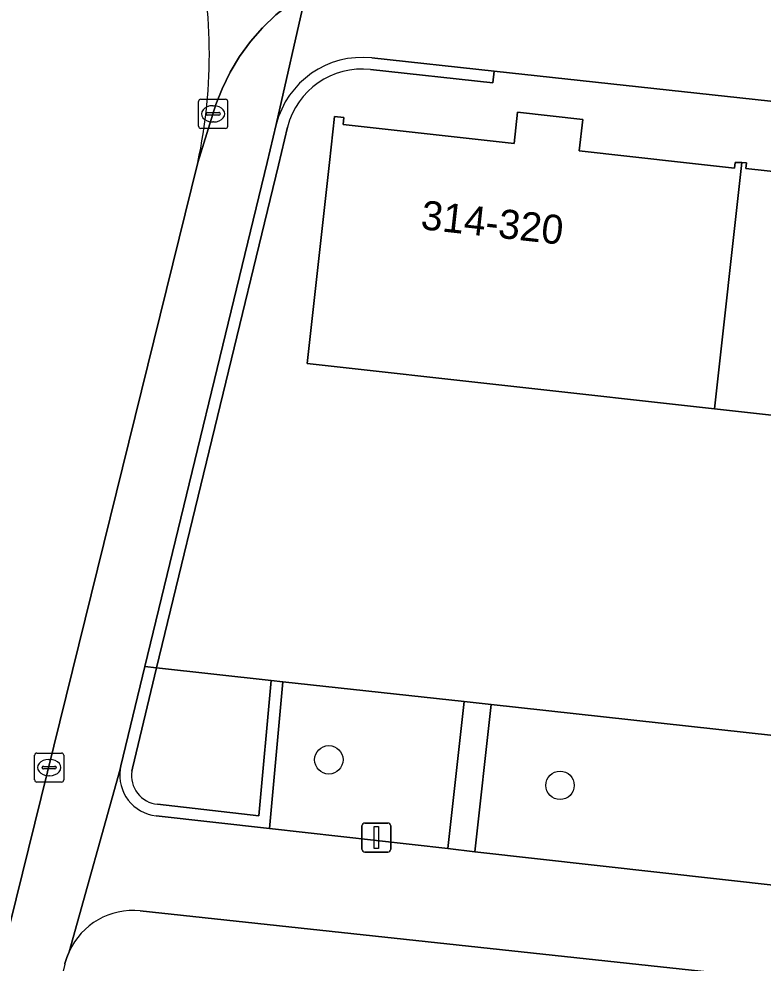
# Model space of a CAD drawing. Extents: x 162026 to 163502, y 387295 to 388169.
# Drawn here: x 162526.38 to 162552, y 387972.44 to 388004.94 of the extents above; entities that cross this region are included whole.
import ezdxf

# ---------------------------------------------------------------- set-up
doc = ezdxf.new("R2010")
doc.units = 0
for name, color, linetype in [('IMGEO_Boom', 7, 'Continuous'), ('IMGEO_Erf', 7, 'Continuous'), ('IMGEO_Groenvoorziening', 7, 'Continuous'), ('IMGEO_Haag', 7, 'Continuous'), ('IMGEO_Kolk', 7, 'Continuous'), ('IMGEO_Lichtmast', 7, 'Continuous'), ('IMGEO_Pand', 7, 'Continuous'), ('IMGEO_Pand_nummerreeks', 7, 'Continuous'), ('IMGEO_Parkeervlak_open', 7, 'Continuous'), ('IMGEO_Rijbaan_lokaal_open', 7, 'Continuous'), ('IMGEO_Voetpad_open', 7, 'Continuous')]:
    doc.layers.add(name, color=color, linetype=linetype)

msp = doc.modelspace()

# ---------------------------------------------------------------- linework, layer by layer
at = {"layer": 'IMGEO_Boom'}
for centre in [(162537.051, 387979.44), (162545.01, 387978.56)]:
    msp.add_circle(centre, 0.489, dxfattribs=at)
at = {"layer": 'IMGEO_Erf'}
for points in [[(162582.498, 387998.786), (162582.457, 387998.791), (162571.7, 388000), (162542.74, 388003.14), (162542.697, 388002.742), (162538.484, 388003.199)], [(162563.851, 387990.017), (162550.327, 387991.519), (162536.306, 387993.076), (162537.075, 388000), (162537.25, 388001.576), (162537.566, 388001.541), (162537.539, 388001.301), (162543.425, 388000.647), (162543.545, 388001.727), (162545.788, 388001.478), (162545.668, 388000.398), (162549.254, 388000), (162551.019, 387999.804), (162551.042, 388000), (162551.269, 388000), (162551.422, 387999.983), (162551.402, 387999.796), (162557.055, 387999.168)], [(162535.629, 388001.214), (162535.313, 387999.906), (162531.123, 387982.604), (162535.067, 387982.171), (162535.465, 387982.127), (162541.713, 387981.441), (162542.64, 387981.338), (162555.282, 387979.95), (162556.905, 387979.771), (162568.996, 387978.443), (162569.947, 387978.338), (162575.922, 387977.682), (162576.36, 387977.634), (162576.757, 387977.59), (162578.397, 387977.41), (162582.201, 387991.663), (162582.585, 387991.551)], [(162575.441, 387969.416), (162530.562, 387974.242)], [(162528.11, 387972.835), (162528.03, 387972.634), (162527.968, 387972.428), (162527.962, 387972.402), (162523.492, 387953.657), (162523.723, 387953.585), (162523.645, 387953.185), (162526.732, 387952.585), (162526.751, 387952.84), (162527.788, 387952.725), (162528.102, 387952.69), (162534.379, 387951.993), (162535.271, 387951.895), (162547.846, 387950.499), (162549.343, 387950.332), (162561.291, 387949.005), (162562.78, 387948.84), (162568.789, 387948.173), (162568.888, 387948.162), (162568.987, 387948.151), (162571.491, 387947.873), (162571.759, 387947.843), (162576.605, 387967.751)]]:
    msp.add_lwpolyline(points, dxfattribs=at)
for centre, radius, start, end in [((162538.199, 388000.564), 2.651, 83.8192, 165.8004), ((162530.309, 387971.842), 2.413, 83.987, 155.7089)]:
    msp.add_arc(centre, radius, start, end, dxfattribs=at)
at = {"layer": 'IMGEO_Groenvoorziening'}
for points in [[(162538.484, 388003.199), (162542.697, 388002.742), (162542.74, 388003.14), (162538.527, 388003.597)], [(162535.241, 388001.31), (162534.924, 388000), (162530.722, 387982.648), (162531.123, 387982.604), (162535.313, 387999.906), (162535.629, 388001.214)], [(162531.123, 387982.604), (162530.722, 387982.648), (162529.896, 387979.237), (162529.872, 387979.114)], [(162535.067, 387982.171), (162531.123, 387982.604), (162530.287, 387979.152), (162530.266, 387979.047)], [(162530.266, 387979.047), (162530.287, 387979.152), (162531.123, 387982.604)], [(162531.104, 387977.511), (162535.007, 387977.072), (162535.465, 387982.127), (162535.067, 387982.171), (162534.646, 387977.515), (162531.149, 387977.908)], [(162531.149, 387977.908), (162534.646, 387977.515), (162535.067, 387982.171)]]:
    msp.add_lwpolyline(points, dxfattribs=at)
for points in [[(162541.713, 387981.441), (162535.465, 387982.127), (162535.007, 387977.072), (162541.144, 387976.382)], [(162542.071, 387976.278), (162554.709, 387974.857), (162555.282, 387979.95), (162542.64, 387981.338)]]:
    msp.add_lwpolyline(points, close=True, dxfattribs=at)
for centre, radius, start, end in [((162538.2, 388000.562), 3.052, 83.8549, 165.8196), ((162538.199, 388000.564), 2.651, 83.8192, 165.8004), ((162531.261, 387978.907), 1.404, 171.503, 263.5858), ((162531.262, 387978.907), 1.005, 172.0035, 263.5652), ((162531.262, 387978.907), 1.005, 172.0035, 263.5652)]:
    msp.add_arc(centre, radius, start, end, dxfattribs=at)
at = {"layer": 'IMGEO_Haag'}
for points in [[(162538.484, 388003.199), (162542.697, 388002.742), (162542.74, 388003.14), (162538.527, 388003.597)], [(162535.241, 388001.31), (162534.924, 388000), (162530.722, 387982.648), (162531.123, 387982.604), (162535.313, 387999.906), (162535.629, 388001.214)], [(162531.123, 387982.604), (162530.722, 387982.648), (162529.896, 387979.237), (162529.872, 387979.114)], [(162530.266, 387979.047), (162530.287, 387979.152), (162531.123, 387982.604)], [(162531.104, 387977.511), (162535.007, 387977.072), (162535.465, 387982.127), (162535.067, 387982.171), (162534.646, 387977.515), (162531.149, 387977.908)]]:
    msp.add_lwpolyline(points, dxfattribs=at)
for centre, radius, start, end in [((162538.2, 388000.562), 3.052, 83.8549, 165.8196), ((162538.199, 388000.564), 2.651, 83.8192, 165.8004), ((162531.261, 387978.907), 1.404, 171.503, 263.5858), ((162531.262, 387978.907), 1.005, 172.0035, 263.5652)]:
    msp.add_arc(centre, radius, start, end, dxfattribs=at)
at = {"layer": 'IMGEO_Kolk'}
for p, q in [((162532.567, 388001.246), (162532.567, 388002.098)), ((162532.642, 388002.172), (162533.494, 388002.172)), ((162533.055, 388001.952), (162533.08, 388001.952)), ((162533.568, 388002.098), (162533.568, 388001.246)), ((162532.826, 388001.666), (162532.826, 388001.678)), ((162533.264, 388001.629), (162532.866, 388001.629)), ((162532.869, 388001.715), (162533.267, 388001.715)), ((162533.31, 388001.678), (162533.31, 388001.666)), ((162533.078, 388001.392), (162533.053, 388001.392)), ((162533.494, 388001.172), (162532.642, 388001.172)), ((162526.925, 387978.746), (162526.925, 387979.598)), ((162527, 387979.672), (162527.852, 387979.672)), ((162527.926, 387979.598), (162527.926, 387978.746)), ((162527.184, 387979.166), (162527.184, 387979.178)), ((162527.227, 387979.215), (162527.625, 387979.215)), ((162527.413, 387979.452), (162527.438, 387979.452)), ((162527.668, 387979.178), (162527.668, 387979.166)), ((162527.622, 387979.129), (162527.224, 387979.129)), ((162527.436, 387978.892), (162527.411, 387978.892)), ((162527.852, 387978.672), (162527, 387978.672))]:
    msp.add_line(p, q, dxfattribs=at)
for points in [[(162532.567, 388001.246), (162532.567, 388002.098)], [(162532.642, 388002.172), (162533.494, 388002.172)], [(162533.568, 388002.098), (162533.568, 388001.246)], [(162533.494, 388001.172), (162532.642, 388001.172)], [(162526.925, 387978.746), (162526.925, 387979.598)], [(162527, 387979.672), (162527.852, 387979.672)], [(162527.926, 387979.598), (162527.926, 387978.746)], [(162527.852, 387978.672), (162527, 387978.672)]]:
    msp.add_lwpolyline(points, dxfattribs=at)
for centre, radius, start, end in [((162532.644, 388002.096), 0.0765, 91.552, 178.448), ((162532.644, 388002.096), 0.0765, 91.552, 178.448), ((162533.492, 388002.096), 0.0765, 1.552, 88.448), ((162533.492, 388002.096), 0.0765, 1.552, 88.448), ((162532.866, 388001.675), 0.0403, 85.8775, 175.7526), ((162532.863, 388001.665), 0.0366, 178.938, 274.7102), ((162533.267, 388001.672), 0.043, 264.8664, 352.4533), ((162533.271, 388001.677), 0.0386, 1.7309, 96.639), ((162532.644, 388001.248), 0.0765, 181.552, 268.448), ((162532.644, 388001.248), 0.0765, 181.552, 268.448), ((162533.492, 388001.248), 0.0765, 271.552, 358.448), ((162533.492, 388001.248), 0.0765, 271.552, 358.448), ((162527.002, 387979.596), 0.0765, 91.552, 178.448), ((162527.002, 387979.596), 0.0765, 91.552, 178.448), ((162527.85, 387979.596), 0.0765, 1.552, 88.448), ((162527.85, 387979.596), 0.0765, 1.552, 88.448), ((162527.224, 387979.175), 0.0403, 85.8775, 175.7526), ((162527.629, 387979.177), 0.0386, 1.7309, 96.639), ((162527.221, 387979.165), 0.0366, 178.938, 274.7102), ((162527.625, 387979.172), 0.043, 264.8664, 352.4533), ((162527.002, 387978.748), 0.0765, 181.552, 268.448), ((162527.002, 387978.748), 0.0765, 181.552, 268.448), ((162527.85, 387978.748), 0.0765, 271.552, 358.448), ((162527.85, 387978.748), 0.0765, 271.552, 358.448)]:
    msp.add_arc(centre, radius, start, end, dxfattribs=at)
for centre, major_axis, ratio, start_param, end_param in [((162533.054, 388001.672), (-0.387, 0.002), 0.722429, 4.712389, 7.853982), ((162533.079, 388001.672), (-0.39, 0.002), 0.717154, 1.570796, 4.712389), ((162527.412, 387979.172), (-0.387, 0.002), 0.722429, 4.712389, 7.853982), ((162527.437, 387979.172), (-0.39, 0.002), 0.717154, 1.570796, 4.712389)]:
    msp.add_ellipse(centre, major_axis=major_axis, ratio=ratio, start_param=start_param, end_param=end_param, dxfattribs=at)
at = {"layer": 'IMGEO_Lichtmast'}
for p, q in [((162538.29, 387977.264), (162539.08, 387977.264)), ((162539.08, 387977.264), (162538.29, 387977.264)), ((162538.19, 387976.364), (162538.19, 387977.164)), ((162538.19, 387977.164), (162538.19, 387976.364)), ((162539.18, 387977.164), (162539.18, 387976.364)), ((162539.18, 387976.364), (162539.18, 387977.164)), ((162539.08, 387976.264), (162538.29, 387976.264)), ((162538.29, 387976.264), (162539.08, 387976.264))]:
    msp.add_line(p, q, dxfattribs=at)
msp.add_lwpolyline([(162538.61, 387977.139), (162538.76, 387977.139), (162538.76, 387976.389), (162538.61, 387976.389), (162538.61, 387977.139)], dxfattribs=at)
for centre, start, end in [((162538.29, 387977.164), 90, 180), ((162538.29, 387977.164), 90, 180), ((162539.08, 387977.164), 0, 90), ((162539.08, 387977.164), 360, 90), ((162538.29, 387976.364), 180, 270), ((162538.29, 387976.364), 180, 270), ((162539.08, 387976.364), 270, 0), ((162539.08, 387976.364), 270, 0)]:
    msp.add_arc(centre, 0.1, start, end, dxfattribs=at)
at = {"layer": 'IMGEO_Pand'}
for points in [[(162551.042, 388000), (162551.019, 387999.804), (162549.254, 388000), (162545.668, 388000.398), (162545.788, 388001.478), (162543.545, 388001.727), (162543.425, 388000.647), (162537.539, 388001.301), (162537.566, 388001.541), (162537.25, 388001.576), (162537.075, 388000), (162536.306, 387993.076), (162550.327, 387991.519), (162551.269, 388000)], [(162563.851, 387990.017), (162564.794, 387998.504), (162564.525, 387998.534), (162564.497, 387998.276), (162559.425, 387998.84), (162559.546, 387999.934), (162558.952, 388000), (162557.169, 388000.198), (162557.148, 388000), (162557.055, 387999.168), (162551.402, 387999.796), (162551.422, 387999.983), (162551.269, 388000), (162550.327, 387991.519)]]:
    msp.add_lwpolyline(points, close=True, dxfattribs=at)
at = {"layer": 'IMGEO_Parkeervlak_open'}
msp.add_lwpolyline([(162532.541, 388000), (162533.166, 388001.995), (162533.375, 388002.538), (162533.652, 388003.107), (162533.979, 388003.65), (162534.353, 388004.161), (162534.772, 388004.637), (162535.231, 388005.074), (162535.728, 388005.468), (162536.257, 388005.815), (162536.816, 388006.115), (162537.399, 388006.363), (162538.002, 388006.558), (162538.62, 388006.698), (162539.248, 388006.782), (162539.881, 388006.811), (162540.514, 388006.782), (162541.947, 388006.653), (162545.186, 388035.79)], dxfattribs=at)
msp.add_arc((162514.979, 388003.752), 17.959, 347.9399, 13.4749, dxfattribs=at)
at = {"layer": 'IMGEO_Rijbaan_lokaal_open'}
msp.add_lwpolyline([(162507.307, 387882.6), (162507.53, 387884.801), (162509.024, 387899.516), (162509.945, 387906.729), (162512.225, 387917.381), (162514.201, 387925.691), (162532.541, 388000)], dxfattribs=at)
msp.add_arc((162514.979, 388003.752), 17.959, 347.9399, 13.4749, dxfattribs=at)
at = {"layer": 'IMGEO_Voetpad_open'}
for points in [[(162576.112, 388002.733), (162558.209, 388004.694), (162553.003, 388005.297), (162552.703, 388005.352), (162552.607, 388005.361), (162547.229, 388006.181), (162547.145, 388006.185), (162541.947, 388006.653), (162540.514, 388006.782), (162539.881, 388006.811), (162539.248, 388006.782), (162538.62, 388006.698), (162538.002, 388006.558), (162537.399, 388006.363), (162536.816, 388006.115), (162536.257, 388005.815), (162535.241, 388001.31)], [(162527.962, 387972.402), (162527.968, 387972.428), (162528.03, 387972.634), (162528.11, 387972.835), (162529.872, 387979.114), (162529.896, 387979.237), (162530.722, 387982.648), (162534.924, 388000), (162535.241, 388001.31), (162536.257, 388005.815), (162535.728, 388005.468), (162535.231, 388005.074), (162534.772, 388004.637), (162534.353, 388004.161), (162533.979, 388003.65), (162533.652, 388003.107), (162533.375, 388002.538), (162533.166, 388001.995), (162532.541, 388000), (162514.201, 387925.691)], [(162538.527, 388003.597), (162542.74, 388003.14), (162571.7, 388000), (162582.457, 387998.791), (162582.498, 387998.786)], [(162529.872, 387979.114), (162528.11, 387972.835)], [(162556.331, 387974.675), (162554.709, 387974.857), (162542.071, 387976.278), (162541.144, 387976.382), (162535.007, 387977.072), (162531.104, 387977.511)], [(162530.562, 387974.242), (162575.441, 387969.416)]]:
    msp.add_lwpolyline(points, dxfattribs=at)
msp.add_lwpolyline([(162542.64, 387981.338), (162541.713, 387981.441), (162541.144, 387976.382), (162542.071, 387976.278)], close=True, dxfattribs=at)
for centre, radius, start, end in [((162538.2, 388000.562), 3.052, 83.8549, 165.8196), ((162531.261, 387978.907), 1.404, 171.503, 263.5858), ((162530.309, 387971.842), 2.413, 83.987, 155.7089)]:
    msp.add_arc(centre, radius, start, end, dxfattribs=at)

# ---------------------------------------------------------------- texts
at = {"layer": 'IMGEO_Pand_nummerreeks'}
msp.add_text('314-320', height=1, rotation=353.6631, dxfattribs=at).set_placement((162540.185, 387997.707))

doc.saveas('drawing.dxf')
